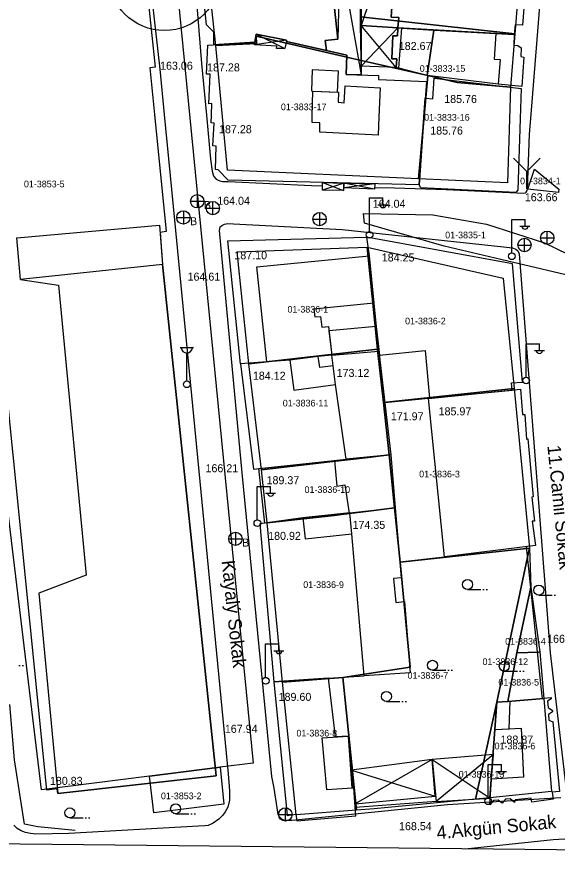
# Model space of a CAD drawing. Extents: x 419101 to 420177, y 4451541 to 4452254.
# Drawn here: x 420023.3 to 420104.4, y 4451540.5 to 4451666 of the extents above; entities that cross this region are included whole.
import ezdxf

# ---------------------------------------------------------------- set-up
doc = ezdxf.new("R2010")
doc.units = 0
for name, color, linetype in [('0_ÖNERİ_LEJAND', 7, 'Continuous'), ('2_KADASTRO', 7, 'Continuous'), ('3_HALİHAZIR', 7, 'Continuous'), ('Level 58', 7, 'Continuous')]:
    doc.layers.add(name, color=color, linetype=linetype)

# ---------------------------------------------------------------- blocks, each defined once
blk = doc.blocks.new('10')
at = {"layer": 'Level 58'}
blk.add_circle((0, 0), 8.4, dxfattribs=at)
blk.add_text('10', height=4.8, dxfattribs=at).set_placement((-2.34, -2.4))

msp = doc.modelspace()

# ---------------------------------------------------------------- linework, layer by layer
at = {"layer": '0_ÖNERİ_LEJAND'}
msp.add_lwpolyline([(419108.72, 4452245.78), (420173.1, 4452234.54), (420165.77, 4451540.51), (419101.3, 4451551.75)], close=True, dxfattribs=at)
at = {"layer": '2_KADASTRO'}
for points in [[(420048.87, 4451701.31), (420074.26, 4451703.34), (420074.35, 4451697.89), (420074.48, 4451689.93), (420074.62, 4451681.96), (420074.88, 4451666.02), (420074.9, 4451664.89), (420074.99, 4451659.67), (420074.99, 4451659.46), (420059.22, 4451663.14), (420059.29, 4451662.04), (420053.18, 4451661.73)], [(420012.11, 4451673.53), (420012.6, 4451698.26), (420012.67, 4451698.58), (420039.29, 4451701.33), (420044.29, 4451701.85), (420058.8, 4451554.17), (420053.84, 4451553.54), (420043.21, 4451552.21), (420027.02, 4451550.16)], [(420074.62, 4451681.96), (420074.92, 4451681.93), (420099.31, 4451679.42), (420099.27, 4451678.87), (420098.02, 4451663.45), (420074.88, 4451666.02)], [(420074.88, 4451666.02), (420098.02, 4451663.45), (420097.37, 4451655.47), (420089.4, 4451656.19), (420084.96, 4451657.2), (420074.99, 4451659.46), (420074.99, 4451659.67), (420074.9, 4451664.89)], [(420053.18, 4451661.73), (420059.29, 4451662.04), (420059.22, 4451663.14), (420074.99, 4451659.46), (420084.96, 4451657.2), (420083.57, 4451641.76), (420054.91, 4451643.02)], [(420083.57, 4451641.76), (420084.96, 4451657.2), (420089.4, 4451656.19), (420097.37, 4451655.47), (420096.93, 4451641.13)], [(420100.98, 4451643.16), (420104.62, 4451640.19), (420104.59, 4451639.71), (420099.99, 4451640.17)], [(420093.77, 4451634.95), (420102.49, 4451632.12), (420109.4, 4451628.8), (420109.08, 4451626.57), (420095.93, 4451629.64), (420087.43, 4451631.63), (420075.49, 4451635.07), (420075.34, 4451636.56), (420085.74, 4451636.35)], [(420056.37, 4451630.78), (420075.86, 4451631.49), (420077.44, 4451616.19), (420058.11, 4451614)], [(420075.86, 4451631.49), (420096.27, 4451626.85), (420097.92, 4451610.33), (420078.32, 4451608.23), (420077.49, 4451615.69), (420077.44, 4451616.19)], [(420058.11, 4451614), (420077.44, 4451616.19), (420077.49, 4451615.69), (420078.32, 4451608.23), (420079.2, 4451600.36), (420076.02, 4451599.99), (420070.3, 4451599.32), (420060.03, 4451598.12)], [(420078.32, 4451608.23), (420097.92, 4451610.33), (420100.23, 4451586.4), (420099.78, 4451586.35), (420080.84, 4451584.29), (420080, 4451592.44), (420079.2, 4451600.36)], [(420060.03, 4451598.12), (420070.3, 4451599.32), (420076.02, 4451599.99), (420079.2, 4451600.36), (420080, 4451592.44), (420076.49, 4451591.98), (420072.45, 4451591.47), (420070.95, 4451591.3), (420060.88, 4451590.16)], [(420060.88, 4451590.16), (420070.95, 4451591.3), (420072.45, 4451591.47), (420076.49, 4451591.98), (420080, 4451592.44), (420080.84, 4451584.29), (420082.35, 4451568.55), (420072.24, 4451566.99), (420063.18, 4451566.31)], [(420072.24, 4451566.99), (420082.35, 4451568.55), (420080.84, 4451584.29), (420099.78, 4451586.35), (420100.23, 4451586.4), (420099.93, 4451585.03), (420095.32, 4451563.28), (420092.15, 4451548.79), (420076.95, 4451547.31), (420074.26, 4451547.12), (420073.92, 4451550.5)], [(420095.32, 4451563.28), (420099.93, 4451585.03), (420100.23, 4451586.4), (420100.45, 4451580.53), (420098.31, 4451570.7), (420096.96, 4451563.41)], [(420098.31, 4451570.7), (420100.45, 4451580.53), (420101.8, 4451570.83), (420101.58, 4451570.82)], [(420096.96, 4451563.41), (420098.31, 4451570.7), (420101.58, 4451570.82), (420101.8, 4451570.83), (420102.38, 4451563.84)], [(420063.18, 4451566.31), (420072.24, 4451566.99), (420073.92, 4451550.5), (420074.26, 4451547.12), (420065.23, 4451546.44)], [(420092.15, 4451548.79), (420095.32, 4451563.28), (420094.26, 4451548.99)], [(420094.26, 4451548.99), (420095.32, 4451563.28), (420096.96, 4451563.41), (420102.38, 4451563.84), (420103.54, 4451549.9)], [(420043.21, 4451552.21), (420053.84, 4451553.54), (420054.36, 4451548.01), (420043.88, 4451546.73)]]:
    msp.add_lwpolyline(points, close=True, dxfattribs=at)
at = {"layer": '3_HALİHAZIR'}
for p, q in [((420072.46, 4451703.03), (420071.48, 4451662.65)), ((420067.41, 4451700.3), (420074.96, 4451657.31)), ((420080.24, 4451680.33), (420074.96, 4451664.73)), ((420080.23, 4451658.41), (420074.96, 4451664.73)), ((420080.5, 4451664.35), (420074.96, 4451658.6)), ((420063.78, 4451662.54), (420058.98, 4451661.83)), ((420059.21, 4451663.4), (420063.53, 4451661.25)), ((420099.81, 4451642.83), (420097.81, 4451644.83)), ((420099.81, 4451642.83), (420101.82, 4451644.83)), ((420099.81, 4451640.24), (420099.81, 4451642.83)), ((420072.39, 4451641.1), (420069.16, 4451640.06)), ((420069.17, 4451641.18), (420072.34, 4451639.97)), ((420077.05, 4451640.98), (420072.36, 4451640.39)), ((420076.97, 4451640.19), (420072.39, 4451641.1)), ((420049.4, 4451638.37), (420051.4, 4451638.37)), ((420050.4, 4451639.37), (420050.4, 4451637.37)), ((420052.74, 4451636.34), (420052.74, 4451638.34)), ((420076.24, 4451633.87), (420076.24, 4451638.87)), ((420076.24, 4451638.87), (420078.24, 4451638.87)), ((420078.24, 4451637.87), (420078.24, 4451638.87)), ((420051.72, 4451637.33), (420053.72, 4451637.33)), ((420077.48, 4451637.83), (420078.98, 4451637.83)), ((420047.31, 4451635.95), (420049.31, 4451635.95)), ((420048.31, 4451636.95), (420048.31, 4451634.95)), ((420068.76, 4451634.7), (420068.76, 4451636.7)), ((420067.74, 4451635.69), (420069.74, 4451635.69)), ((420097.56, 4451630.66), (420097.56, 4451635.66)), ((420097.56, 4451635.66), (420099.56, 4451635.66)), ((420098.8, 4451634.62), (420100.3, 4451634.62)), ((420099.56, 4451634.66), (420099.56, 4451635.66)), ((420102.9, 4451631.89), (420102.9, 4451633.89)), ((420099.5, 4451630.81), (420099.5, 4451632.81)), ((420101.88, 4451632.88), (420103.88, 4451632.88)), ((420098.48, 4451631.8), (420100.48, 4451631.8)), ((420099.73, 4451612.03), (420099.73, 4451617.03)), ((420099.73, 4451617.03), (420101.73, 4451617.03)), ((420101.73, 4451616.03), (420101.73, 4451617.03)), ((420047.83, 4451616.44), (420049.83, 4451616.44)), ((420100.97, 4451615.99), (420102.47, 4451615.99)), ((420048.83, 4451611.44), (420048.83, 4451615.63)), ((420059.4, 4451590.65), (420059.4, 4451595.65)), ((420059.4, 4451595.65), (420061.4, 4451595.65)), ((420061.4, 4451594.65), (420061.4, 4451595.65)), ((420060.64, 4451594.61), (420062.14, 4451594.61)), ((420056.12, 4451588.78), (420056.12, 4451586.78)), ((420055.12, 4451587.78), (420057.12, 4451587.78)), ((420090.94, 4451580.19), (420092.94, 4451580.19)), ((420093.24, 4451580.19), (420093.44, 4451580.19)), ((420093.74, 4451580.19), (420093.94, 4451580.19)), ((420101.63, 4451579.35), (420103.63, 4451579.35)), ((420103.93, 4451579.35), (420104.13, 4451579.35)), ((420060.65, 4451567.05), (420060.65, 4451572.05)), ((420060.65, 4451572.05), (420062.65, 4451572.05)), ((420062.65, 4451571.05), (420062.65, 4451572.05)), ((420061.89, 4451571.01), (420063.39, 4451571.01)), ((420023.62, 4451568.78), (420023.82, 4451568.78)), ((420024.12, 4451568.78), (420024.32, 4451568.78)), ((420085.68, 4451568.08), (420087.68, 4451568.08)), ((420087.98, 4451568.08), (420088.18, 4451568.08)), ((420088.48, 4451568.08), (420088.68, 4451568.08)), ((420096.45, 4451567.93), (420098.45, 4451567.93)), ((420098.75, 4451567.93), (420098.95, 4451567.93)), ((420099.25, 4451567.93), (420099.45, 4451567.93)), ((420101.82, 4451566.55), (420102.02, 4451564.68)), ((420078.77, 4451563.41), (420080.77, 4451563.41)), ((420081.07, 4451563.41), (420081.27, 4451563.41)), ((420081.57, 4451563.41), (420081.77, 4451563.41)), ((420085.61, 4451554.7), (420074.07, 4451548.06)), ((420085.61, 4451554.7), (420094.34, 4451548.94)), ((420094.81, 4451555.48), (420086.21, 4451548.41)), ((420073.54, 4451553.11), (420086.06, 4451549.23)), ((420094.02, 4451548.97), (420094.02, 4451553.97)), ((420094.02, 4451553.97), (420096.02, 4451553.97)), ((420096.02, 4451552.97), (420096.02, 4451553.97)), ((420095.26, 4451552.93), (420096.76, 4451552.93)), ((420063.63, 4451545.47), (420063.63, 4451547.47)), ((420031.29, 4451545.96), (420033.29, 4451545.96)), ((420033.59, 4451545.96), (420033.79, 4451545.96)), ((420034.09, 4451545.96), (420034.29, 4451545.96)), ((420047.15, 4451546.58), (420049.15, 4451546.58)), ((420049.45, 4451546.58), (420049.65, 4451546.58)), ((420049.95, 4451546.58), (420050.15, 4451546.58)), ((420062.61, 4451546.46), (420064.61, 4451546.46))]:
    msp.add_line(p, q, dxfattribs=at)
for points in [[(420032.74, 4451774.1), (420032.59, 4451772.53), (420032.56, 4451771.61), (420032.61, 4451770.99), (420032.82, 4451770.28), (420033.13, 4451769.53), (420033.51, 4451768.71), (420037.99, 4451759.72), (420039.68, 4451755.55), (420041.09, 4451751.77), (420041.79, 4451749.54), (420042.12, 4451748.49), (420043.08, 4451740.55), (420044.1, 4451727.81), (420044.93, 4451718.69), (420046.6, 4451704.06), (420047.19, 4451695.57), (420048.3, 4451686.27), (420049.35, 4451676.27), (420050.23, 4451668.96), (420051.04, 4451659.04), (420051.76, 4451651.3)], [(420100.44, 4451650.79), (420102.84, 4451680.75), (420106.09, 4451711.95), (420107.28, 4451736.69), (420107.66, 4451738.85), (420108.54, 4451742.81), (420109.33, 4451745.58)], [(420039.64, 4451703.64), (420044.77, 4451658.16), (420045.44, 4451651.37)], [(420017.1, 4451651.67), (420017.25, 4451654.42), (420017.43, 4451655.72), (420017.43, 4451656.78), (420013.68, 4451693.45), (420040.14, 4451696.02), (420044.1, 4451658.48), (420043.28, 4451658.37), (420043.98, 4451651.38)], [(420052.52, 4451651.29), (420052.57, 4451653.04), (420052.13, 4451653), (420052.34, 4451657.4), (420051.78, 4451657.42), (420051.99, 4451661.79), (420059.04, 4451662.21), (420059.21, 4451663.4), (420063.78, 4451662.54), (420063.76, 4451662.34), (420072.85, 4451660.29), (420072.73, 4451657.39), (420077.56, 4451657.22), (420077.56, 4451656.6), (420084.76, 4451656.33), (420084.38, 4451650.96)], [(420084.38, 4451650.96), (420084.58, 4451653.82), (420085.71, 4451653.74), (420085.94, 4451656.82), (420099, 4451655.27), (420098.85, 4451650.8)], [(420067.65, 4451651.13), (420067.72, 4451654.89), (420071.6, 4451654.71), (420071.51, 4451653.23), (420072.42, 4451653.15), (420072.56, 4451655.66), (420077.81, 4451655.38), (420077.65, 4451651.03)], [(420043.98, 4451651.38), (420045.73, 4451633.82), (420044.83, 4451633.68), (420045.17, 4451628.89), (420053.21, 4451552.26), (420029.46, 4451549.6), (420029.39, 4451550.3), (420027.83, 4451550.12), (420020.18, 4451625.75), (420019.9, 4451627.76), (420019.11, 4451630.98), (420018.17, 4451635.3), (420017.44, 4451639.85), (420017.02, 4451645.23), (420017.08, 4451651.2), (420017.1, 4451651.67)], [(420045.44, 4451651.37), (420047, 4451635.55)], [(420051.76, 4451651.3), (420052.38, 4451644.69), (420052.62, 4451642.88), (420052.78, 4451642.33), (420052.9, 4451642.07), (420053.23, 4451641.69), (420053.41, 4451641.57), (420053.78, 4451641.42), (420054.19, 4451641.32), (420055.01, 4451641.35), (420067.54, 4451640.72), (420069.16, 4451640.68)], [(420084.38, 4451650.96), (420083.66, 4451640.82), (420055.05, 4451641.53), (420053.55, 4451643.1), (420053.13, 4451643.13), (420053.23, 4451646.63), (420052.73, 4451646.67), (420052.91, 4451650.08), (420052.49, 4451650.11), (420052.52, 4451651.29)], [(420077.65, 4451651.03), (420077.55, 4451648.3), (420068.76, 4451648.72), (420068.79, 4451650.15), (420067.63, 4451650.18), (420067.65, 4451651.13)], [(420098.85, 4451650.8), (420098.47, 4451640.02), (420098.18, 4451639.67), (420083.93, 4451640.4), (420083.66, 4451640.82), (420084.38, 4451650.96)], [(420077, 4451640.46), (420079.98, 4451640.37), (420087.75, 4451640.12), (420099.39, 4451639.59), (420099.65, 4451639.64), (420099.75, 4451639.72), (420099.89, 4451639.99), (420099.93, 4451640.21), (420100.25, 4451648.42), (420100.44, 4451650.79)], [(420047, 4451635.55), (420055.03, 4451552.54), (420055.25, 4451550.02), (420055.25, 4451549.15), (420055.23, 4451548.62), (420054.96, 4451547.59), (420054.59, 4451546.85), (420054.24, 4451546.36), (420053.64, 4451545.77), (420052.79, 4451545.17), (420052.05, 4451544.84), (420051.52, 4451544.75), (420050.57, 4451544.73), (420031.15, 4451543.63), (420026.18, 4451543.53), (420025.36, 4451543.62), (420024.61, 4451543.75), (420023.97, 4451544.03), (420023.37, 4451544.35), (420022.89, 4451544.85)], [(420104.92, 4451548.95), (420087.91, 4451547.92), (420064.61, 4451545.56), (420063.48, 4451545.55), (420063.29, 4451545.66), (420063.07, 4451545.75), (420062.67, 4451546.19), (420062.54, 4451546.48), (420061.93, 4451550.42), (420061.59, 4451552.18), (420057.12, 4451597.65), (420053.72, 4451633.97), (420053.76, 4451634.26), (420053.85, 4451634.55), (420054.08, 4451634.75), (420054.47, 4451634.93), (420055, 4451635.04), (420055.85, 4451635.01), (420072.12, 4451634.13), (420096.31, 4451631.56), (420097.69, 4451631.38), (420098.19, 4451631.19), (420098.5, 4451630.95), (420098.66, 4451630.48), (420103.33, 4451570.72), (420105.71, 4451550.23)], [(420099.71, 4451586.62), (420101.82, 4451566.55)], [(420102.02, 4451564.68), (420102.11, 4451563.86)], [(420032.09, 4451544.05), (420026.5, 4451544.61), (420024.46, 4451545.02), (420022.96, 4451554.65), (420022.29, 4451562.95)], [(420086.21, 4451548.41), (420074.08, 4451547.52)], [(420090.58, 4451541.31), (420103.77, 4451542.7), (420115.94, 4451543.42), (420137.37, 4451544.32), (420138.16, 4451544.27), (420138.99, 4451543.94), (420139.41, 4451543.59), (420139.56, 4451543.19), (420139.62, 4451542.42), (420139.51, 4451540.79)]]:
    msp.add_lwpolyline(points, dxfattribs=at)
for points in [[(420069.78, 4451660.98), (420063.76, 4451662.34), (420063.78, 4451662.54), (420059.21, 4451663.4), (420059.04, 4451662.21), (420052.9, 4451661.84), (420052.86, 4451663.71), (420051.79, 4451664.84), (420048.31, 4451698.19), (420048.92, 4451699.06), (420048.69, 4451701.36), (420065.36, 4451702.48), (420065.53, 4451700.08), (420067.41, 4451700.3), (420071.48, 4451662.65), (420069.59, 4451662.47)], [(420065.36, 4451702.48), (420072.46, 4451703.03), (420072.56, 4451701.23), (420074.37, 4451701.34), (420074.53, 4451690.12), (420073.56, 4451690.03), (420073.7, 4451688.21), (420074.51, 4451688.23), (420074.96, 4451673.56), (420074.96, 4451657.31), (420072.73, 4451657.39), (420072.85, 4451660.29), (420069.78, 4451660.98), (420069.59, 4451662.47), (420071.48, 4451662.65), (420067.41, 4451700.3), (420065.53, 4451700.08)], [(420074.74, 4451680.54), (420080.24, 4451680.33), (420079.2, 4451667.5), (420079.59, 4451667.47), (420079.5, 4451665.94), (420080.61, 4451665.89), (420080.5, 4451664.35), (420074.96, 4451664.73)], [(420080.5, 4451664.35), (420080.61, 4451665.89), (420079.5, 4451665.94), (420079.59, 4451667.47), (420079.2, 4451667.5), (420080.24, 4451680.33), (420100.72, 4451678.76), (420099.86, 4451669.19), (420099.53, 4451669.19), (420099.19, 4451664.76), (420098.08, 4451664.8), (420097.93, 4451663.35)], [(420080.5, 4451664.35), (420080.42, 4451663.15), (420079.71, 4451663.15), (420079.58, 4451659.74), (420080.33, 4451659.71), (420080.23, 4451658.41), (420074.96, 4451658.6), (420074.96, 4451664.73)], [(420097.93, 4451663.35), (420097.88, 4451661.78), (420098.48, 4451661.72), (420098.98, 4451661.38), (420098.91, 4451660.05), (420099.36, 4451659.99), (420099.07, 4451655.56), (420095.53, 4451655.93), (420084.9, 4451657.24), (420080.65, 4451658.34), (420080.23, 4451658.41), (420080.33, 4451659.71), (420079.58, 4451659.74), (420079.71, 4451663.15), (420080.42, 4451663.15), (420080.5, 4451664.35), (420080.5, 4451664.35), (420081.06, 4451664.32), (420085.86, 4451664.04), (420095.17, 4451663.51)], [(420084.9, 4451657.24), (420080.65, 4451658.34), (420081.06, 4451664.32), (420085.86, 4451664.04)], [(420095.53, 4451655.93), (420084.9, 4451657.24), (420085.86, 4451664.04), (420095.17, 4451663.51), (420094.91, 4451659.65), (420095.85, 4451659.61)], [(420059.04, 4451662.21), (420059.21, 4451663.4), (420063.78, 4451662.54), (420063.76, 4451662.34), (420063.53, 4451661.25), (420062.29, 4451661.28), (420062.31, 4451661.62), (420058.98, 4451661.83)], [(420067.72, 4451654.89), (420071.42, 4451654.72), (420071.6, 4451657.87), (420067.63, 4451658.07), (420067.51, 4451654.91)], [(420069.17, 4451641.18), (420072.39, 4451641.1), (420072.34, 4451639.97), (420069.16, 4451640.06)], [(420077.05, 4451640.98), (420076.97, 4451640.19), (420072.36, 4451640.39), (420072.39, 4451641.1)], [(420023.89, 4451626.65), (420023.32, 4451632.87), (420044.75, 4451634.8), (420045.17, 4451628.89)], [(420056.86, 4451614.01), (420054.97, 4451632.45), (420075.8, 4451633.01), (420076.19, 4451630.19), (420076.86, 4451623.08), (420077.23, 4451619.62), (420070.13, 4451618.98), (420070.58, 4451615.32), (420068.52, 4451615.13), (420064.29, 4451614.56), (420060.83, 4451614.3)], [(420097.65, 4451610.07), (420097.52, 4451611.16), (420099.16, 4451611.28), (420097.66, 4451629), (420075.8, 4451633.01), (420076.19, 4451630.19), (420076.86, 4451623.08), (420077.23, 4451619.62), (420077.71, 4451615.31), (420084.58, 4451616.01), (420085.23, 4451608.84)], [(420060.83, 4451614.3), (420059.33, 4451628.56), (420076.19, 4451630.19), (420076.86, 4451623.08), (420067.89, 4451622.21), (420068.02, 4451621.06), (420068.89, 4451621.09), (420069.09, 4451619.49), (420070.06, 4451619.59), (420070.58, 4451615.32), (420068.52, 4451615.13), (420064.29, 4451614.56)], [(420023.89, 4451626.65), (420029.57, 4451625.81), (420033.73, 4451582.35), (420026.64, 4451579.63), (420029.46, 4451549.6), (420053.21, 4451552.26), (420045.17, 4451628.89), (420023.89, 4451626.65)], [(420070.58, 4451615.32), (420077.64, 4451615.93), (420079.41, 4451600.38), (420072.71, 4451599.73), (420071.13, 4451610.91), (420070.76, 4451613.71), (420070.58, 4451615.32)], [(420064.29, 4451614.56), (420056.86, 4451614.01), (420058.81, 4451598.22), (420072.71, 4451599.73), (420071.13, 4451610.91), (420070.76, 4451613.71), (420068.76, 4451613.44), (420068.52, 4451615.13)], [(420068.52, 4451615.13), (420064.29, 4451614.56), (420064.89, 4451610.07), (420071.13, 4451610.91), (420070.76, 4451613.71), (420068.76, 4451613.44)], [(420085.07, 4451608.82), (420098.86, 4451610.19), (420099.19, 4451606.43), (420099.54, 4451606.41), (420099.76, 4451602.74), (420099.97, 4451602.75), (420100.76, 4451594.07), (420100.59, 4451594.05), (420100.98, 4451590.45), (420100.64, 4451590.41), (420101.13, 4451586.79), (420087.48, 4451585.1)], [(420085.07, 4451608.82), (420078.52, 4451608.15), (420079.41, 4451600.38), (420080.09, 4451592.41), (420080.77, 4451584.36), (420087.48, 4451585.1)], [(420060.53, 4451590.15), (420059.63, 4451598.31), (420070.97, 4451599.54), (420071.31, 4451595.69), (420072.54, 4451595.88), (420073.16, 4451591.65), (420066.24, 4451590.93)], [(420073.26, 4451591.66), (420080.09, 4451592.41), (420080.97, 4451581.94), (420079.84, 4451581.82), (420080.2, 4451578.24), (420081.47, 4451578.39), (420082.35, 4451567.71), (420075.42, 4451567.27), (420073.58, 4451588.51), (420073.26, 4451591.66)], [(420066.24, 4451590.93), (420059.78, 4451590.05), (420061.89, 4451566.35), (420070.08, 4451566.88), (420075.42, 4451567.27), (420073.58, 4451588.51), (420073.26, 4451591.66)], [(420066.24, 4451590.93), (420066.57, 4451587.78), (420073.58, 4451588.51), (420073.26, 4451591.66)], [(420071.12, 4451558.09), (420070.08, 4451566.88), (420061.89, 4451566.35), (420063.87, 4451546.31), (420065.19, 4451546.51), (420065.33, 4451545.51), (420074.18, 4451546.26), (420073.87, 4451550.4), (420073.64, 4451550.41), (420073.08, 4451558.22)], [(420097.19, 4451559.33), (420097.33, 4451563.47), (420103.48, 4451563.98), (420103.5, 4451563.78), (420102.95, 4451563.46), (420103.03, 4451562.52), (420103.67, 4451562.06), (420103.67, 4451561.88), (420103.06, 4451561.48), (420103.14, 4451560.61), (420103.72, 4451560.35), (420104.73, 4451549.91), (420103.65, 4451549.8), (420103.78, 4451548.78), (420100.56, 4451548.33), (420100.49, 4451548.92), (420098.06, 4451548.66), (420097.98, 4451548.28), (420097.31, 4451548.82), (420096.62, 4451548.75), (420096.15, 4451548.15), (420095.52, 4451548.61), (420094.84, 4451548.58), (420094.28, 4451547.93), (420094.53, 4451551.77), (420095.09, 4451559.23)], [(420095.09, 4451559.23), (420099, 4451559.42), (420099.35, 4451552.08), (420094.53, 4451551.77)], [(420069.15, 4451557.96), (420073.08, 4451558.22), (420073.64, 4451550.41), (420069.84, 4451550.19)], [(420085.61, 4451554.7), (420073.54, 4451553.11), (420074.07, 4451548.06), (420086.06, 4451549.23)], [(420094.81, 4451555.48), (420085.61, 4451554.7), (420086.21, 4451548.41), (420094.34, 4451548.94), (420094.53, 4451551.77)]]:
    msp.add_lwpolyline(points, close=True, dxfattribs=at)
for centre, radius in [((420050.4, 4451638.37), 1), ((420052.73, 4451637.35), 1), ((420048.31, 4451635.95), 1), ((420068.75, 4451635.7), 1), ((420076.25, 4451633.35), 0.5), ((420102.89, 4451632.9), 1), ((420099.48, 4451631.82), 1), ((420097.57, 4451630.13), 0.5), ((420099.74, 4451611.51), 0.5), ((420048.83, 4451610.94), 0.5), ((420059.41, 4451590.13), 0.5), ((420056.12, 4451587.78), 1), ((420090.94, 4451580.94), 0.75), ((420101.63, 4451580.1), 0.75), ((420085.68, 4451568.83), 0.75), ((420096.45, 4451568.68), 0.75), ((420060.66, 4451566.52), 0.5), ((420078.77, 4451564.16), 0.75), ((420047.15, 4451547.33), 0.75), ((420094.03, 4451548.45), 0.5), ((420031.29, 4451546.71), 0.75), ((420063.61, 4451546.48), 1)]:
    msp.add_circle(centre, radius, dxfattribs=at)
for centre, radius, start, end in [((420078.24, 4451637.88), 0.474, 184.8384, 355.1464), ((420099.56, 4451634.66), 0.474, 184.8384, 355.1464), ((420048.83, 4451616.47), 0.837, 183.298, 356.9072), ((420101.73, 4451616.04), 0.474, 184.8384, 355.1464), ((420061.4, 4451594.66), 0.474, 184.8384, 355.1464), ((420062.65, 4451571.05), 0.474, 184.8384, 355.1464), ((420096.02, 4451552.98), 0.474, 184.8384, 355.1464)]:
    msp.add_arc(centre, radius, start, end, dxfattribs=at)

# ---------------------------------------------------------------- block references
at = {"layer": 'Level 58'}
msp.add_blockref('10', (420045.48, 4451672.36), dxfattribs=at)

# ---------------------------------------------------------------- texts
at = {"layer": '2_KADASTRO'}
for s, p in [('01-3833-15', (420083.77, 4451657.78)), ('01-3833-17', (420062.94, 4451652.02)), ('01-3833-16', (420084.42, 4451650.45)), ('01-3853-5', (420024.4, 4451640.46)), ('01-3834-1', (420098.82, 4451640.92)), ('01-3835-1', (420087.59, 4451632.82)), ('01-3836-1', (420063.93, 4451621.69)), ('01-3836-2', (420081.57, 4451619.92)), ('01-3836-11', (420063.22, 4451607.62)), ('01-3836-3', (420083.69, 4451596.99)), ('01-3836-10', (420066.49, 4451594.67)), ('01-3836-9', (420066.3, 4451580.42)), ('01-3836-4', (420096.58, 4451571.93)), ('01-3836-12', (420093.18, 4451568.88)), ('01-3836-7', (420081.94, 4451566.81)), ('01-3836-5', (420095.57, 4451565.79)), ('01-3836-8', (420065.28, 4451558.16)), ('01-3836-6', (420095, 4451556.23)), ('01-3836-13', (420089.61, 4451552)), ('01-3853-2', (420044.95, 4451548.76))]:
    msp.add_text(s, height=1, dxfattribs=at).set_placement(p)
at = {"layer": '3_HALİHAZIR'}
for s, height, rotation, p in [('182.67 ', 1.2, 359.9979, (420080.62, 4451661.05)), ('163.06 ', 1.2, 359.9971, (420044.82, 4451658.09)), ('163.66 ', 1.2, 0.002, (420099.53, 4451638.38)), ('164.04 ', 1.2, 0.002, (420053.39, 4451637.85)), ('164.04 ', 1.2, 0.002, (420076.72, 4451637.4)), ('164.61 ', 1.2, 0.002, (420048.94, 4451626.47)), ('11.Camii Sokak', 2, 275.7051, (420102.91, 4451601.73)), ('166.21 ', 1.2, 0.002, (420051.63, 4451597.76)), ('Kayalý Sokak', 2, 276.1412, (420054.04, 4451584.48)), ('166.94 ', 1.2, 0.002, (420102.87, 4451572.2)), ('167.94 ', 1.2, 0.002, (420054.53, 4451558.71)), ('4.Akgün Sokak', 2, 5.425, (420086.39, 4451542.74)), ('168.54 ', 1.2, 0.002, (420080.66, 4451544.12))]:
    msp.add_text(s, height=height, rotation=rotation, dxfattribs=at).set_placement(p)
for s, p in [('187.28', (420051.87, 4451657.84)), ('185.76', (420087.44, 4451653.1)), ('187.28', (420053.66, 4451648.57)), ('185.76', (420085.34, 4451648.37)), ('B', (420051.4, 4451637.21)), ('B', (420049.31, 4451634.79)), ('187.10', (420055.96, 4451629.68)), ('184.25', (420078.07, 4451629.35)), ('173.12', (420071.3, 4451612.05)), ('184.12', (420058.74, 4451611.63)), ('185.97', (420086.6, 4451606.29)), ('171.97', (420079.43, 4451605.55)), ('189.37', (420060.79, 4451595.97)), ('174.35', (420073.69, 4451589.28)), ('180.92', (420061.03, 4451587.63)), ('B', (420057.12, 4451586.62)), ('189.60', (420062.6, 4451563.5)), ('188.87', (420095.88, 4451557.1)), ('180.83 ', (420028.29, 4451550.91))]:
    msp.add_text(s, height=1.2, dxfattribs=at).set_placement(p)

doc.saveas('drawing.dxf')
